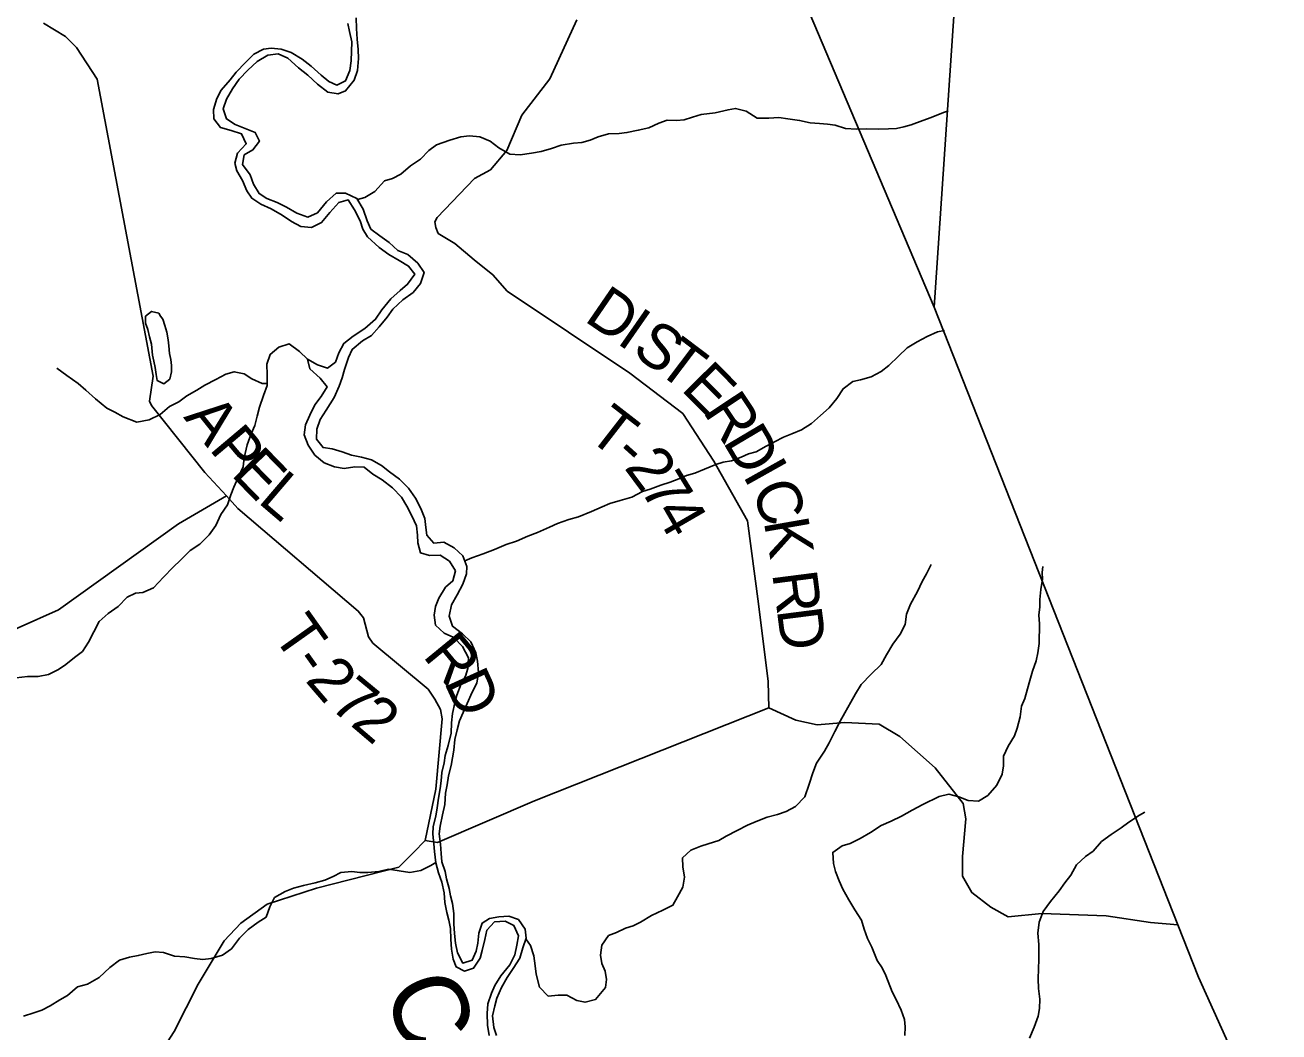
# Model space of a CAD drawing. Extents: x 1624196 to 2029251, y 146837 to 440034.
# Drawn here: x 1886250 to 1894658, y 230133 to 236889 of the extents above; entities that cross this region are included whole.
import ezdxf

# ---------------------------------------------------------------- set-up
doc = ezdxf.new("R2010")
doc.units = 0
for name, color, linetype in [('GM_X_Adjacent_County', 7, 'Continuous'), ('GM_X_County', 7, 'Continuous'), ('GM_X_Minor_Lake', 7, 'Continuous'), ('GM_X_Minor_River', 7, 'Continuous'), ('GM_X_Minor_River_Text', 7, 'Continuous'), ('GM_X_Township', 7, 'Continuous'), ('GM_X_Township_Road', 7, 'Continuous'), ('GM_X_Township_Road_Text', 7, 'Continuous')]:
    doc.layers.add(name, color=color, linetype=linetype)

msp = doc.modelspace()

# ---------------------------------------------------------------- linework, layer by layer
at = {"layer": 'GM_X_Adjacent_County'}
msp.add_lwpolyline([(1895360.9, 227743.6), (1894118.6, 230499.8), (1893980.1, 230851.4), (1892346.4, 234996.8), (1892655, 239565.1), (1892917.8, 243455.3), (1893109.8, 246297.9), (1893212.5, 247818.7)], dxfattribs=at)
at = {"layer": 'GM_X_County'}
msp.add_lwpolyline([(1893212.5, 247818.7), (1893109.8, 246297.9), (1892917.8, 243455.3), (1892655, 239565.1), (1892346.4, 234996.8), (1893980.1, 230851.4), (1894118.6, 230499.8), (1895360.9, 227743.6)], dxfattribs=at)
at = {"layer": 'GM_X_Minor_Lake'}
for points in [[(1887159.1, 234936.1), (1887146.1, 234954.9), (1887098.2, 234967.3), (1887058, 234935.5), (1887057.8, 234889.5), (1887073.5, 234845.3), (1887085.2, 234797.2), (1887096.8, 234747.1), (1887100.1, 234724.2)], [(1887100.1, 234724.2), (1887104.4, 234673), (1887114.1, 234632.9), (1887121.8, 234590.8), (1887129.5, 234544.7), (1887135.3, 234504.7), (1887181.1, 234482.4), (1887221.3, 234514.1), (1887231.6, 234562.1), (1887231.8, 234604.1), (1887228.1, 234644.2), (1887218.3, 234686.3), (1887214.7, 234736.4), (1887208.9, 234776.4), (1887201.3, 234828.5), (1887187.5, 234872.6), (1887173.8, 234914.7), (1887159.1, 234936.1)]]:
    msp.add_lwpolyline(points, dxfattribs=at)
at = {"layer": 'GM_X_Minor_River'}
for points in [[(1888414.8, 236899), (1888426.3, 236844.9), (1888441.8, 236776.7), (1888436.8, 236648.6), (1888428.3, 236584.6), (1888399.7, 236514.7), (1888339.6, 236485.2), (1888287.8, 236509.6), (1888236.2, 236552), (1888168.7, 236612.6), (1888107.1, 236661.2), (1888035.5, 236705.8), (1887967.7, 236728.3), (1887899.8, 236732.9), (1887849.8, 236727.2), (1887783.6, 236693.7), (1887727.2, 236638.1), (1887666.7, 236572.5), (1887624.3, 236520.8), (1887565.8, 236451.2), (1887535.4, 236395.4), (1887512.9, 236323.5), (1887516.4, 236259.4), (1887559.9, 236201), (1887631.7, 236182.4), (1887701.4, 236159.9), (1887732.9, 236091.5), (1887674.4, 236029.9), (1887655.9, 235962), (1887669.5, 235911.9), (1887707, 235845.5), (1887736.4, 235777.2), (1887770, 235726.9), (1887831.6, 235686.4), (1887901.3, 235655.8), (1887974.9, 235613.2), (1888036.6, 235570.6), (1888100.3, 235538.1), (1888170.2, 235531.5), (1888238.4, 235565), (1888292.8, 235630.7), (1888353.3, 235698.3), (1888417.4, 235715.8), (1888458.9, 235649.4), (1888496.3, 235575), (1888515.8, 235518.8), (1888547.4, 235468.5), (1888624.8, 235395.9), (1888688.4, 235349.3), (1888758, 235308.7), (1888821.6, 235272.2), (1888863.2, 235217.8), (1888814.7, 235150.1), (1888764.4, 235108.5), (1888702, 235052.9), (1888643.4, 234977.3), (1888601, 234915.5), (1888528.5, 234852.1), (1888450.2, 234800.6), (1888387.9, 234753.1), (1888353.4, 234689.3), (1888330.9, 234627.4), (1888278.6, 234585.8), (1888210.8, 234608.3), (1888143.2, 234646.9), (1888158.7, 234582.7), (1888228.1, 234520.1), (1888275.6, 234461.6), (1888235.2, 234395.9), (1888192.7, 234340.2), (1888160.2, 234272.4), (1888129.7, 234206.5), (1888121.2, 234140.5), (1888148.6, 234070.3), (1888194.1, 234003.9), (1888255.6, 233951.3), (1888325.4, 233924.7), (1888389.2, 233914.2), (1888461.3, 233925.7), (1888523.2, 233923.2), (1888582.8, 233876.7), (1888644.5, 233838.1), (1888714, 233783.5), (1888775.4, 233721), (1888809, 233660.7), (1888844.4, 233596.3), (1888875.8, 233528), (1888881.4, 233465.9), (1888882.9, 233413.9), (1888902.4, 233347.6), (1888962.2, 233329.1), (1889034.2, 233332.6), (1889095.8, 233292.1), (1889135.3, 233227.7), (1889118.8, 233159.8), (1889068.5, 233118.1)], [(1889094.9, 232923.7), (1889109.5, 232999.7), (1889148, 233065.4), (1889184.5, 233137.2), (1889209.1, 233207.1), (1889211.5, 233257.1), (1889186, 233327.4), (1889126.5, 233381.9), (1889058.9, 233420.5), (1888990.9, 233413), (1888943.3, 233465.4), (1888937.7, 233517.5), (1888930.2, 233577.6), (1888904.8, 233645.9), (1888869.3, 233714.3), (1888821.9, 233782.7), (1888760.4, 233841.2), (1888694.9, 233891.8), (1888639.2, 233934.3), (1888573.6, 233970.8), (1888505.8, 233989.4), (1888437.9, 234003.9), (1888376.1, 234024.4), (1888308.3, 234045), (1888248.4, 234053.5), (1888204.9, 234109.9), (1888205.5, 234177.9), (1888229.9, 234241.8), (1888268.4, 234305.6), (1888323, 234389.2), (1888355.6, 234465), (1888376.1, 234522.9), (1888392.5, 234578.9), (1888419.1, 234658.7), (1888443.5, 234712.6), (1888511.9, 234770.1), (1888574.1, 234805.7), (1888624.6, 234865.3), (1888679, 234929), (1888715.4, 234982.7), (1888783.9, 235046.2), (1888852.2, 235093.8), (1888902.7, 235155.4), (1888927.2, 235229.3), (1888883.8, 235291.7), (1888816.3, 235350.3), (1888750.5, 235376.8), (1888691, 235429.4), (1888629.4, 235473.9), (1888567.8, 235520.4), (1888544.2, 235574.7), (1888516.9, 235652.9), (1888475.5, 235725.4), (1888399.8, 235762), (1888335.8, 235760.5), (1888271.4, 235702.9), (1888210.9, 235629.3), (1888146.7, 235599.8), (1888073, 235626.4), (1888003.3, 235667), (1887939.6, 235697.5), (1887871.9, 235726.1), (1887820.2, 235758.5), (1887782.7, 235820.9), (1887759.2, 235883.1), (1887707.8, 235953.6), (1887718.3, 236017.6), (1887778.5, 236051.1), (1887821, 236110.9), (1887793.5, 236169.1), (1887725.7, 236195.7), (1887660, 236222.2), (1887600.3, 236258.7), (1887578.8, 236327), (1887601.3, 236390.9), (1887641.9, 236460.6), (1887686.4, 236526.3), (1887742.8, 236585.9), (1887807.2, 236645.5), (1887877.5, 236687), (1887947.5, 236696.4), (1888011.2, 236665.9), (1888084.7, 236601.3), (1888146.2, 236552.8), (1888211.7, 236492.2), (1888281.2, 236439.6), (1888349.1, 236427), (1888399.2, 236448.7), (1888457.8, 236520.3), (1888480.2, 236584.2), (1888486.9, 236664.2), (1888483.3, 236724.3), (1888475.9, 236794.4), (1888472.5, 236866.5), (1888471, 236936.6)], [(1888479, 235719.2), (1888529.5, 235732.9), (1888595.8, 235772.4), (1888660.3, 235844), (1888714.4, 235859.6), (1888770.6, 235889.2), (1888834.9, 235944.7), (1888901.2, 235988.3), (1888957.7, 236047.9), (1889009.9, 236085.5), (1889098.1, 236116.9), (1889172.2, 236138.3), (1889230.2, 236145.8), (1889300.1, 236139.3), (1889367.9, 236110.7), (1889427.5, 236066.2), (1889501.1, 236023.6), (1889569, 236019.1), (1889645, 236030.5), (1889711.1, 236040), (1889781.2, 236061.4), (1889845.3, 236082.9), (1889927.4, 236096.3), (1889983.4, 236101.9), (1890039.4, 236117.5), (1890093.6, 236139), (1890161.7, 236158.5), (1890233.7, 236162), (1890285.7, 236167.6), (1890361.7, 236183), (1890431.8, 236200.5), (1890500, 236230), (1890556.1, 236251.5), (1890618.1, 236249), (1890670.1, 236252.6), (1890726.1, 236270.2), (1890784.2, 236287.8), (1890878.3, 236301), (1890964.4, 236320.4), (1891014.4, 236330), (1891086.2, 236311.4), (1891159.8, 236264.8), (1891237.7, 236264.2), (1891303.7, 236267.7), (1891365.6, 236259.2), (1891443.5, 236248.6), (1891515.3, 236234), (1891577.2, 236227.5), (1891631.1, 236223.1), (1891683, 236216.6), (1891750.8, 236194.1), (1891824.7, 236189.5), (1891892.7, 236193), (1891970.6, 236190.4), (1892040.6, 236191.8), (1892092.6, 236195.4), (1892142.6, 236205), (1892192.7, 236220.6), (1892270.9, 236248.1), (1892325, 236269.7), (1892397.2, 236297.1), (1892439, 236312.6)], [(1889198.5, 233293.1), (1889245.9, 233314.9), (1889322, 233340.3), (1889398.2, 233369.8), (1889476.4, 233403.2), (1889544.6, 233426.7), (1889620.8, 233460.1), (1889686.9, 233483.6), (1889767.1, 233519), (1889819.3, 233544.6), (1889895.5, 233572.1), (1889961.6, 233589.6), (1890047.8, 233624.9), (1890120, 233656.4), (1890172.1, 233678), (1890240.2, 233699.5), (1890318.3, 233720.9), (1890390.6, 233758.4), (1890440.7, 233776), (1890512.8, 233801.4), (1890575, 233823), (1890635.1, 233844.5), (1890685.2, 233866.1), (1890741.3, 233881.7), (1890805.5, 233909.2), (1890881.7, 233940.7), (1890931.7, 233956.3), (1890987.8, 233965.9), (1891051.9, 233989.4), (1891102.1, 234011), (1891152.2, 234026.6), (1891220.4, 234064.1), (1891276.6, 234091.7), (1891336.8, 234123.3), (1891390.9, 234146.9), (1891457.1, 234172.4), (1891523.4, 234215.9), (1891583.8, 234269.5), (1891642.1, 234321.1), (1891694.6, 234382.7), (1891735.1, 234448.5), (1891801.4, 234498), (1891851.4, 234507.6), (1891923.6, 234529.1), (1891989.8, 234564.6), (1892042.1, 234604.2), (1892106.5, 234667.8), (1892164.9, 234723.4), (1892233.2, 234762.9), (1892299.4, 234800.4), (1892369.6, 234829.9), (1892415.5, 234840.1)], [(1888143.2, 234646.9), (1888089.7, 234699.4), (1888020.1, 234749.9), (1887952, 234728.5), (1887893.6, 234678.9), (1887871.1, 234613), (1887872.6, 234542.9), (1887874, 234470.8), (1887849.5, 234402.9), (1887822.9, 234325.1), (1887806.4, 234265.1), (1887791.9, 234201.2), (1887765.5, 234145.4), (1887739, 234073.5), (1887718.3, 233985.6), (1887711.8, 233925.5), (1887679.3, 233853.7), (1887650.8, 233787.9), (1887630.4, 233736), (1887607.9, 233670.1), (1887563.4, 233604.4), (1887528.8, 233530.6), (1887484.4, 233468.9), (1887421.9, 233405.3), (1887357.6, 233363.8), (1887293.2, 233298.2), (1887242.9, 233252.6), (1887178.4, 233185), (1887111.8, 233113.4), (1887039.7, 233082), (1886989.6, 233076.4), (1886935.5, 233050.8), (1886875, 232987.2), (1886806.7, 232939.7), (1886746.3, 232888.1), (1886675.3, 232748.5), (1886634.8, 232684.8), (1886582.5, 232645.1), (1886524.2, 232599.6), (1886474, 232565.9), (1886407.8, 232530.4), (1886337.7, 232518.9), (1886265.8, 232517.5), (1886189.7, 232508.1)], [(1887873.7, 234485.1), (1887840.1, 234485.1), (1887770.4, 234515.7), (1887718.7, 234548.1), (1887652.9, 234562.6), (1887596.8, 234547.1), (1887528.6, 234511.6), (1887456.3, 234472.1), (1887402.1, 234438.5), (1887335.8, 234401), (1887281.6, 234361.4), (1887219.4, 234329.8), (1887157, 234276.2), (1887082.8, 234240.8), (1886998.7, 234225.4), (1886907, 234260.2), (1886851.3, 234290.6), (1886797.6, 234319.1), (1886722.1, 234381.8), (1886656.6, 234440.3), (1886605, 234484.8), (1886529.5, 234537.4), (1886463.9, 234586)], [(1889608.7, 230759), (1889639.1, 230713.3), (1889660.6, 230645), (1889670, 230576.9), (1889677.6, 230520.8), (1889698.9, 230434.5), (1889758.3, 230374), (1889824.3, 230379.5), (1889882.3, 230381), (1889950, 230344.5), (1890005.8, 230332), (1890075.9, 230351.5), (1890142.5, 230431), (1890148.9, 230485), (1890139.4, 230541.2), (1890117.8, 230593.4), (1890108.2, 230647.5), (1890116.8, 230715.5), (1890163.2, 230779.2), (1890215.4, 230800.8), (1890275.5, 230828.4), (1890327.7, 230846), (1890377.8, 230869.6), (1890450.1, 230915.1), (1890526.3, 230950.5), (1890594.5, 230984), (1890625, 231039.8), (1890661.4, 231103.6), (1890672, 231171.6), (1890660.5, 231241.8), (1890659, 231301.8), (1890715.4, 231353.4), (1890781.5, 231378.9), (1890831.6, 231394.6), (1890901.7, 231418), (1890951.9, 231445.7), (1891024.2, 231485.1), (1891094.4, 231520.6), (1891152.6, 231546.2), (1891226.7, 231573.6), (1891294.8, 231593.1), (1891353, 231612.7), (1891417.2, 231646.2), (1891479.6, 231709.8), (1891508.3, 231795.6), (1891532.9, 231871.5), (1891557.4, 231937.4), (1891610, 232017.1), (1891642.4, 232072.9), (1891681, 232148.6), (1891715.5, 232218.4), (1891747.9, 232274.2), (1891786.4, 232346), (1891818.8, 232401.8), (1891857.3, 232463.5), (1891923.8, 232533.1), (1891990.3, 232598.6), (1892026.8, 232664.4), (1892069.3, 232734.2), (1892117.8, 232801.9), (1892152.3, 232867.6), (1892160.8, 232935.6), (1892187.3, 233003.5), (1892234, 233089.2), (1892266.5, 233155), (1892294.9, 233206.9), (1892325.3, 233268.7)], [(1892148.5, 230109), (1892151, 230167), (1892147.4, 230217.1), (1892125.9, 230279.3), (1892090.5, 230351.7), (1892064.9, 230401.9), (1892021.8, 230512.4), (1891998.2, 230562.6), (1891964.6, 230612.9), (1891927.4, 230701.3), (1891899.8, 230759.5), (1891876.4, 230823.8), (1891858.8, 230884), (1891813.4, 230952.4), (1891774, 231018.8), (1891734.6, 231091.2), (1891709, 231147.4), (1891683.5, 231209.7), (1891672, 231263.8), (1891666.6, 231337.9), (1891728.9, 231381.5), (1891783, 231397.1), (1891849.2, 231430.6), (1891919.4, 231472.1), (1891991.8, 231517.6), (1892057.9, 231547.1), (1892126.1, 231580.6), (1892198.4, 231622), (1892270.7, 231659.5), (1892379, 231712.7), (1892445.1, 231728.2), (1892510.9, 231711.7), (1892574.7, 231687.1), (1892642.6, 231680.6), (1892706.8, 231720.1), (1892767.3, 231789.7), (1892801.9, 231863.5), (1892810.3, 231919.5), (1892810.8, 231983.6), (1892843.3, 232051.4), (1892883.9, 232119.1), (1892902.3, 232171.1), (1892922.8, 232247), (1892931.4, 232319), (1892953.8, 232370.9), (1892972.3, 232434.8), (1892988.7, 232490.7), (1893005.2, 232554.6), (1893029.7, 232622.5), (1893042.1, 232676.4), (1893050.6, 232740.4), (1893051.7, 232870.6), (1893048.1, 232930.7), (1893054.6, 232984.7), (1893055, 233034.7), (1893061.5, 233102.7), (1893072, 233170.7), (1893071.5, 233216.8), (1893074.1, 233255.5)], [(1889068.5, 233118.1), (1889023.9, 233044.4), (1889001.5, 232988.5), (1888993.1, 232930.5), (1889002.5, 232862.4), (1889060, 232807.9), (1889125.8, 232779.3), (1889183.3, 232718.8), (1889224.6, 232644.4), (1889220.1, 232572.4), (1889203.7, 232520.5), (1889175.3, 232468.6), (1889144.7, 232392.8), (1889132.3, 232340.8), (1889115.8, 232270.9), (1889109.3, 232206.9), (1889106.7, 232138.9), (1889088.1, 232054.9), (1889067.6, 231989), (1889061.2, 231939), (1889044.7, 231873.1), (1889040.2, 231817), (1889033.8, 231767), (1889023.3, 231701.1), (1889012.8, 231637.1), (1889004.4, 231581.1), (1888985.9, 231511.2), (1888985.5, 231459.1), (1888990.9, 231395), (1888996.5, 231342.9), (1889003.9, 231268.8), (1889023.4, 231200.6), (1889044.9, 231138.3), (1889060.3, 231066.1), (1889065.8, 231002), (1889079.2, 230933.9), (1889090.8, 230883.7), (1889102.4, 230827.6), (1889105.8, 230755.5), (1889109.3, 230689.4), (1889120.7, 230621.2), (1889140.3, 230569), (1889196.1, 230540.6), (1889258.2, 230562.1), (1889302.7, 230627.8), (1889315.1, 230679.8), (1889333.6, 230753.7), (1889346.1, 230815.7), (1889398.5, 230871.3), (1889468.5, 230876.8), (1889528.2, 230848.3), (1889559.7, 230777.9), (1889547.2, 230716), (1889534.7, 230650), (1889500.2, 230584.2), (1889439.6, 230510.6), (1889401.2, 230444.9), (1889378.8, 230393), (1889354.2, 230321.1), (1889347.7, 230257.1), (1889351.1, 230179), (1889362.5, 230108.8)], [(1889410.5, 230108.5), (1889392.9, 230162.7), (1889385.6, 230240.8), (1889400.1, 230308.7), (1889414.5, 230360.7), (1889445, 230430.5), (1889483.5, 230498.3), (1889524, 230560), (1889568.5, 230627.7), (1889589, 230697.6), (1889609.5, 230761.5), (1889604, 230823.6), (1889558.5, 230888.1), (1889494.8, 230910.6), (1889426.8, 230905.1), (1889364.7, 230893.6), (1889314.5, 230864), (1889294, 230796), (1889285.5, 230728.1), (1889275.1, 230676.1), (1889248.6, 230614.2), (1889184.5, 230594.7), (1889149.1, 230663.1), (1889135.6, 230729.2), (1889130.1, 230793.3), (1889124.6, 230859.4), (1889125.2, 230927.5), (1889115.7, 230995.6), (1889102.1, 231045.8), (1889094.5, 231095.9), (1889077, 231160.1), (1889067.4, 231210.2), (1889044, 231274.5), (1889040.4, 231330.6), (1889034.9, 231392.7), (1889027.5, 231462.8), (1889033.9, 231514.8), (1889048.4, 231590.8), (1889065, 231658.7), (1889069.6, 231734.7), (1889080, 231790.7), (1889090.5, 231850.7), (1889107, 231920.6), (1889115.4, 231972.6), (1889125.8, 232024.6), (1889132.4, 232094.6), (1889146.9, 232160.5), (1889163.3, 232220.5), (1889187.8, 232276.3), (1889214.2, 232336.2), (1889248.8, 232412), (1889279.3, 232473.8), (1889289.8, 232545.8), (1889284.4, 232621.9), (1889272.8, 232676.1), (1889239.5, 232750.4), (1889183.9, 232804.9), (1889116.4, 232855.5), (1889094.9, 232923.7)], [(1892985.8, 230092.4), (1893016.4, 230166.2), (1893042.9, 230238.1), (1893053.3, 230290), (1893053.8, 230354.1), (1893046.4, 230424.2), (1893042.9, 230490.3), (1893045.4, 230556.4), (1893047.9, 230618.4), (1893048.7, 230720.5), (1893041.3, 230796.6), (1893049.9, 230870.6), (1893076.4, 230940.5), (1893126.9, 231008.1), (1893185.4, 231079.8), (1893221.8, 231133.5), (1893262.2, 231185.3), (1893300.7, 231255), (1893361.1, 231310.6), (1893411.4, 231346.2), (1893467.8, 231409.9), (1893534.2, 231457.4), (1893600.5, 231502.9), (1893652.7, 231540.5), (1893723.1, 231588), (1893759.2, 231607)], [(1889003.7, 231271), (1888971.8, 231251), (1888903.6, 231215.5), (1888829.6, 231204.1), (1888759.7, 231214.7), (1888687.8, 231225.2), (1888621.7, 231209.7), (1888547.7, 231202.3), (1888493.8, 231202.7), (1888441.9, 231209.1), (1888367.9, 231203.7), (1888315.7, 231176.1), (1888259.5, 231150.5), (1888195.5, 231133), (1888117.4, 231115.6), (1888049.3, 231098.1), (1887995.1, 231076.5), (1887922.9, 231035.1), (1887890.4, 230973.2), (1887867.9, 230903.4), (1887813.6, 230869.7), (1887745.3, 230820.2), (1887688.9, 230762.6), (1887634.4, 230691), (1887574.1, 230647.4), (1887498, 230626), (1887441.9, 230618.4), (1887386, 230626.9), (1887322.2, 230637.4), (1887252.3, 230641.9), (1887178.5, 230666.5), (1887122.6, 230671), (1887066.5, 230659.4), (1887008.5, 230645.8), (1886950.4, 230634.3), (1886882.3, 230614.8), (1886818, 230565.3), (1886747.5, 230497.8), (1886669.2, 230454.3), (1886601.1, 230436.8), (1886534.7, 230377.3), (1886482.5, 230347.7), (1886418.2, 230308.1), (1886362, 230278.5), (1886309.9, 230260.9), (1886239.8, 230239.5)]]:
    msp.add_lwpolyline(points, dxfattribs=at)
at = {"layer": 'GM_X_Township'}
for points in [[(1893212.5, 247818.7), (1893109.8, 246297.9), (1892917.8, 243455.3), (1892655, 239565.1), (1892346.4, 234996.8), (1890899.2, 238414.1), (1890641.1, 239023.5), (1890205.6, 240051.8), (1890014.9, 240502.1), (1888902.3, 243129.3), (1887165.3, 247231)], [(1887165.3, 247231), (1888902.3, 243129.3), (1890014.9, 240502.1), (1890205.6, 240051.8), (1890641.1, 239023.5), (1890899.2, 238414.1), (1892346.4, 234996.8), (1893980.1, 230851.4), (1894118.6, 230499.8), (1895360.9, 227743.6)]]:
    msp.add_lwpolyline(points, dxfattribs=at)
at = {"layer": 'GM_X_Township_Road'}
for points in [[(1888933.2, 231417.8), (1889004.8, 231761.2), (1889047.8, 232235.1), (1889034.8, 232297.5), (1888998.4, 232365.7), (1888953.9, 232432.2), (1888582.8, 232742.3), (1888552.8, 232784), (1888518.6, 232911), (1888484.6, 232956.8), (1887677.7, 233646.4), (1887601, 233729.6), (1887456, 233886.9), (1887097.7, 234336.7), (1887084.8, 234365.1), (1887108.6, 234533), (1886733.2, 236526.2), (1886595.3, 236737.8), (1886520.1, 236812.4), (1886372.9, 236902.2)], [(1891238.2, 232307.9), (1891234.1, 232484.1), (1891167.5, 233005.1), (1891095.3, 233562.2), (1890869.4, 233962.9), (1890660.6, 234283.3), (1890305.2, 234553.2), (1889482.3, 235104.3), (1889387.4, 235213.3), (1889262.4, 235314.7), (1889131.5, 235424.2), (1889020.1, 235491.4), (1889004.5, 235531.6), (1888998.8, 235567.6), (1889013.2, 235597.5), (1889264.1, 235859), (1889370.8, 235917.9), (1889480.3, 236046.9), (1889580.8, 236283.9), (1889769.5, 236528.1), (1889949.8, 236924.5)], [(1882049.4, 232583.9), (1882188.6, 232421.4), (1882306.3, 232386.1), (1882546.4, 232375.6), (1883434.3, 232490.4), (1884161.3, 232342.7), (1884613.1, 232289.9), (1885175.5, 232480.1), (1885675.9, 232666.9), (1885930.6, 232724.3), (1886473.6, 232964.7), (1887278.3, 233542.6), (1887601, 233729.6)], [(1888933.2, 231417.8), (1889015.1, 231404.9), (1889666.5, 231684.2), (1891238.2, 232307.9)], [(1891238.2, 232307.9), (1891417.5, 232224), (1891561.3, 232194.5), (1891747.6, 232208.5), (1891977.6, 232198.1), (1892116.9, 232116.5), (1892352.8, 231905.9), (1892540.4, 231665.8), (1892559.4, 231563.5), (1892536.7, 231309.6), (1892537.3, 231177.5), (1892598.2, 231068.8), (1892725.2, 230969.4), (1892842.7, 230906.1), (1893069.1, 230927.7), (1893499.2, 230911.2), (1893797, 230868), (1893980.1, 230851.4)], [(1887055.1, 229834.6), (1887250.4, 230136.7), (1887409.9, 230453.3), (1887585.1, 230743.6), (1887696.4, 230862.5), (1887873.9, 230990.7), (1888205.2, 231097.3), (1888757.1, 231239.5), (1888854.2, 231336.5), (1888933.2, 231417.8)]]:
    msp.add_lwpolyline(points, dxfattribs=at)

# ---------------------------------------------------------------- texts
at = {"layer": 'GM_X_Minor_River_Text'}
msp.add_text('Creek', height=499.94, rotation=292.00263, dxfattribs=at).set_placement((1888645.9, 230415.8))
at = {"layer": 'GM_X_Township_Road_Text'}
for s, rotation, p in [('D', 325.52488, (1889991.9, 234908.3)), ('I', 325.14292, (1890209.1, 234759.1)), ('S', 324.19638, (1890309.1, 234689.5)), ('T', 322.91325, (1890471.8, 234572.1)), ('E', 314.65607, (1890642.2, 234444.3)), ('R', 303.59049, (1890790.3, 234296.6)), ('A', 308.57391, (1887308.7, 234257)), ('T', 322.15979, (1890009.1, 234124.6)), ('P', 310.13497, (1887479, 234043.7)), ('D', 300.66983, (1890924.5, 234094.7)), ('E', 314.1792, (1887625, 233871.9)), ('-', 317.94607, (1890181.8, 233990.7)), ('2', 306.66902, (1890262.8, 233919.7)), ('7', 301.68626, (1890369.3, 233777.1)), ('I', 299.25401, (1891058.2, 233869.3)), ('L', 319.50921, (1887803.6, 233690.1)), ('C', 292.21381, (1891114.2, 233770.6)), ('4', 300.13152, (1890465.3, 233621.7)), ('K', 279.9585, (1891202.6, 233558.8)), ('R', 277.30269, (1891259.5, 233210.8)), ('T', 305.32819, (1887903, 232798.3)), ('D', 277.30169, (1891290.8, 232966.4)), ('R', 309.36081, (1888911.1, 232655.4)), ('-', 305.49586, (1888033.4, 232614.4)), ('2', 310.71421, (1888123.3, 232490.7)), ('D', 294.55837, (1889056.6, 232482.3)), ('7', 320.41449, (1888283.3, 232311.9)), ('2', 319.55478, (1888424.8, 232194.9))]:
    msp.add_text(s, height=300, rotation=rotation, dxfattribs=at).set_placement(p)

doc.saveas('drawing.dxf')
